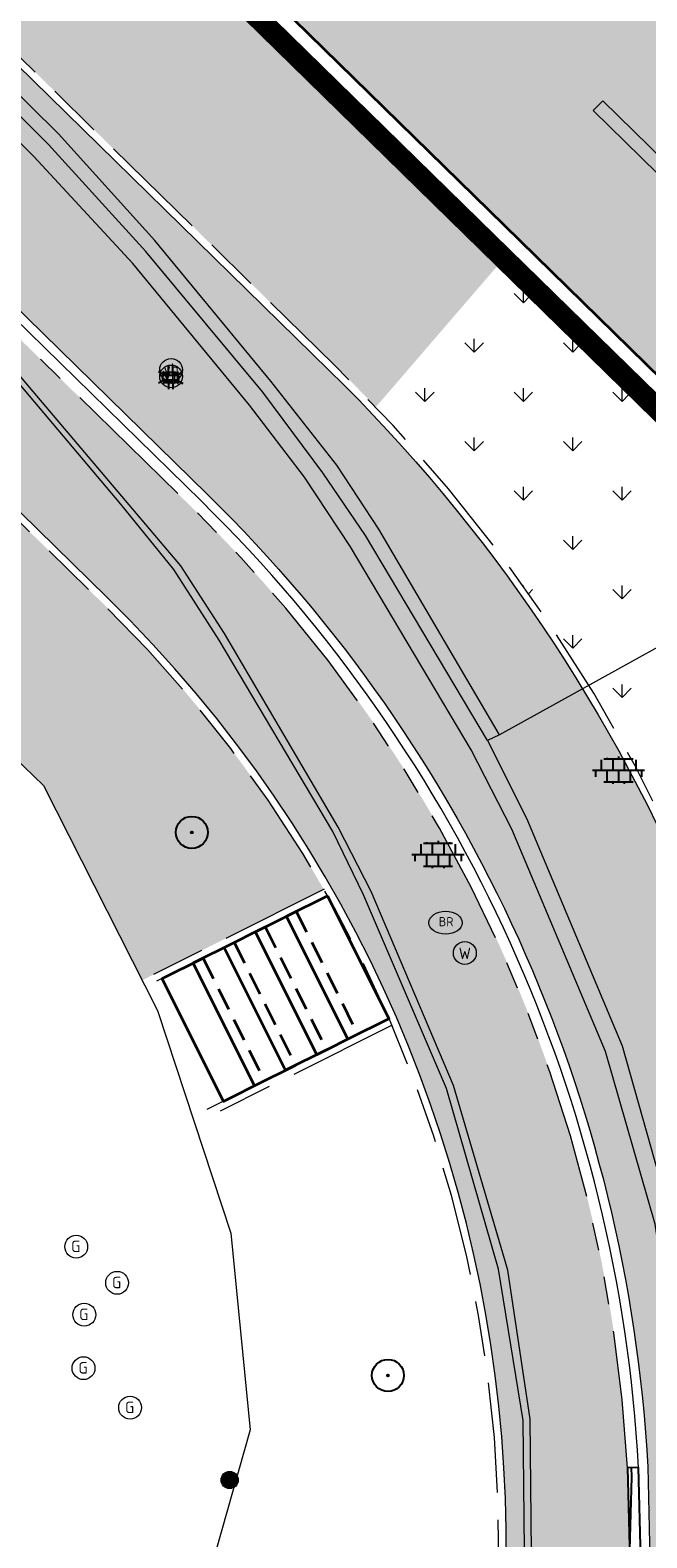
# Model space of a CAD drawing. Header units: metres. Extents: x 187916 to 189411, y 333285 to 334910.
# Tile 295 of 348: x 189000 to 189007, y 333973 to 333990. Entities that reach past the tile are written whole.
import ezdxf
from ezdxf.enums import TextEntityAlignment as Align

# ---------------------------------------------------------------- set-up
doc = ezdxf.new("R2010")
doc.units = ezdxf.units.M
for name, pattern in [('DASHED2', [0.375, 0.25, -0.125]), ('VH-OPSLUITBAND_100X200', [16, 8, -2, 4, -2]), ('VH-RWSBAND-SO', [24, 10, -2, 2, -2, 2, -2, 2, -2]), ('VH-TROTTOIRBAND_180-200', [20, 10, -2, 2, -2, 2, -2])]:
    doc.linetypes.add(name, pattern=pattern)
for name, color, linetype, lineweight in [('B-ME-GR-BOOM-S', 253, 'Continuous', 25), ('B-ME-IE-MEUBILAIR_WEGMEUBILAIR-S', 253, 'Continuous', 18), ('B-ME-IE-MEUBILAIR_WEGMEUBILAIR_LICHTMAST-S', 253, 'Continuous', 25), ('B-ME-IE-MEUBILAIR_WEGMEUBILAIR_PAAL-S', 253, 'Continuous', 18), ('B-ME-VH-KANTOPSLUITING_ACHTERKANTBAND-G', 253, 'Continuous', 18), ('B-ME-VH-VERHARDING_ASFALT-G', 253, 'Continuous', 18), ('B-ME-VH-VERHARDING_BETONSTRAATSTEEN-G', 253, 'Continuous', 18), ('B-ME-VH-VERHARDING_TEGEL-G', 253, 'Continuous', 18), ('B-ME-VH-VERHARDING_TEGEL-S', 253, 'Continuous', 25), ('N-WE-GR-HAAG-HG01-A', 96, 'Continuous', 35), ('N-WE-GR-VAKBEPLANTING-A', 94, 'Continuous', 5), ('N-WE-IE-MEUBILAIR_WEGMEUBILAIR_TRAP-G', 7, 'Continuous', 35), ('N-WE-VH-GOOT_TEGEL-G', 170, 'Continuous', 35), ('N-WE-VH-KANTOPSLUITING_OPSLUITBAND_80X200-G', 30, 'VH-OPSLUITBAND_100X200', 15), ('N-WE-VH-KANTOPSLUITING_RIJWIELPADBAND_4-12 200-G', 94, 'VH-TROTTOIRBAND_180-200', 15), ('N-WE-VH-KANTOPSLUITING_TROTTOIRBAND_RWS_110 220-G', 251, 'VH-RWSBAND-SO', 25), ('N-WE-VH-KANTOPSLUITING_TROTTOIRBAND_RWS_110 220_ACHTERKANT-G', 7, 'VH-RWSBAND-SO', 25), ('N-WE-VH-KANTOPSLUITING_VERLOOPBAND-S', 251, 'Continuous', 25), ('N-WE-VH-KANTOPSLUITING_VERLOOPBAND_TBV TEKENING-G', 10, 'Continuous', 25), ('N-WE-VH-KANTOPSLUITING_VOORKANTBAND-G', 7, 'Continuous', 15), ('N-WE-VH-KANTVERHARDING_STREKLAAG_BSS-G', 60, 'Continuous', 18), ('N-WE-VH-VERHARDING_ASFALT_RIJWEG-A', 251, 'Continuous', 18), ('N-WE-VH-VERHARDING_BETONSTRAATSTEEN-ROOD-A', 11, 'Continuous', 18), ('N-WE-VH-VERHARDING_TEGEL-A', 254, 'Continuous', 5), ('N-WE-VW-MARKERING_PIJL-S', 251, 'Continuous', 0)]:
    doc.layers.add(name, color=color, linetype=linetype, lineweight=lineweight)
doc.styles.add('NLCS-ISO', font='NLCS-ISO.ttf')

# ---------------------------------------------------------------- blocks, each defined once
blk = doc.blocks.new('SIE-WEG_PAAL_VERKEERSBORD-SO')
at = {"color": 0, "linetype": 'ByBlock', "lineweight": 18}
blk.add_circle((0, 0), 1.5, dxfattribs=at)
at = {"color": 0, "linetype": 'ByBlock', "lineweight": 18, "style": 'NLCS-ISO'}
blk.add_text('vb', height=1.5, dxfattribs=at).set_placement((0, 0.1317113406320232), align=Align.MIDDLE_CENTER)
blk = doc.blocks.new('B-SIE-WEG_LICHTMAST-SO')
at = {"ltscale": 0.1}
for p, q in [((-1.096064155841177, 0.6328125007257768), (-2.192125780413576, 1.265625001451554)), ((8.349587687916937e-10, 1.265625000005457), (1.669846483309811e-09, 2.53125000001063)), ((1.096064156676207, 0.6328124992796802), (2.192125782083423, 1.26562499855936)), ((-1.096064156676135, -0.6328124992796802), (-2.192125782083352, -1.26562499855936)), ((-8.349587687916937e-10, -1.265625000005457), (-1.669775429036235e-09, -2.53125000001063)), ((1.096064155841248, -0.6328125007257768), (2.192125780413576, -1.265625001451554))]:
    blk.add_line(p, q, dxfattribs=at)
at = {"flags": 128}
for points in [[(-1.162672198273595, 0.4999999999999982), (1.162672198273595, 0.4999999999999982)], [(-1.162672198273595, -0.4999999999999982), (1.162672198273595, -0.4999999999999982)]]:
    blk.add_lwpolyline(points, dxfattribs=at)
at = {"ltscale": 0.1}
blk.add_circle((0, 0), 1.265625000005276, dxfattribs=at)
at = {"style": 'NLCS-ISO'}
blk.add_attdef('TYPE', text='', height=1.8, dxfattribs=at).set_placement((1.669846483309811e-09, 2.53125000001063), align=Align.BOTTOM_CENTER)
blk = doc.blocks.new('SGR-BOOM_01')
at = {"ltscale": 0.1}
h = blk.add_hatch(color=256, dxfattribs=at)
edge = h.paths.add_edge_path()
edge.add_arc((7.366995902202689e-12, -5.115907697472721e-12), 0.15, 0, 360)
for centre, radius in [((0, 0), 2.5), ((7.366995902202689e-12, -5.115907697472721e-12), 0.04499999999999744)]:
    blk.add_circle(centre, radius)
blk.add_circle((7.366995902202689e-12, -5.115907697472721e-12), 0.15, dxfattribs=at)
blk = doc.blocks.new('SVH-TEGEL_300X300_DUN_LINT_KL-SO')
for p, q in [((-2.25, 1.355676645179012), (-2.25, -6.969183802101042e-16)), ((-1.900843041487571, 1.499999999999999), (1.90084304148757, 1.499999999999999)), ((-1.5, 1.624087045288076), (-1.5, 1.499999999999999)), ((-0.7499999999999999, 1.5), (-0.7500000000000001, 1.377682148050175e-16)), ((3.325515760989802e-16, 1.810386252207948), (2.755364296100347e-16, 1.499999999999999)), ((0, 0), (-2.755364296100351e-16, -1.500000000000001)), ((0.7500000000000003, 1.499999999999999), (0.7500000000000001, -1.247991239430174e-15)), ((1.5, 1.624087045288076), (1.5, 1.499999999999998)), ((2.25, 1.355676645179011), (2.25, -4.133046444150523e-16)), ((-3.39489953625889, -4.866106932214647e-16), (3.39489953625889, -1.733835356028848e-15)), ((-3, -3.055132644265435e-15), (-3.000000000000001, -0.8474312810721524)), ((-1.900843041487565, -1.500000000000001), (1.900843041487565, -1.500000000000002)), ((-1.5, -8.346865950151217e-16), (-1.5, -1.500000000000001)), ((-0.7500000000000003, -1.499999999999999), (-0.7500000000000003, -1.765655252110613)), ((0.7499999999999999, -1.500000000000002), (0.7499999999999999, -1.765655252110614)), ((1.5, -2.495982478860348e-15), (1.5, -1.500000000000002)), ((2.999999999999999, -2.495982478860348e-15), (2.999999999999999, -0.8474312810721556))]:
    blk.add_line(p, q)
blk = doc.blocks.new('SIE-WEG_STRAATPOT_BRANDKRAAN-SO')
blk.add_ellipse((-4.547473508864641e-16, 0), major_axis=(-0.7288689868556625, 1.338866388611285e-16), ratio=0.6859943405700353)
at = {"style": 'NLCS-ISO'}
blk.add_text('BR', height=0.4, dxfattribs=at).set_placement((-0.2979630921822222, -0.1529624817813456))
blk = doc.blocks.new('SIE-WEG_STRAATPOT_WATER-SO')
blk.add_circle((0, 2.91038304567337e-14), 0.4)
at = {"style": 'NLCS-ISO'}
blk.add_text('W', height=0.4, dxfattribs=at).set_placement((-0.2128690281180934, -0.2108641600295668))
blk = doc.blocks.new('SIE-WEG_STRAATPOT_GAS-SO')
blk.add_circle((0, 0), 0.4)
at = {"style": 'NLCS-ISO'}
blk.add_text('G', height=0.4, dxfattribs=at).set_placement((-0.1780800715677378, -0.1884877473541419))
blk = doc.blocks.new('SIE-WEG_PAAL_ALGEMEEN_TYPE_01-SO')
h = blk.add_hatch(color=256)
edge = h.paths.add_edge_path()
edge.add_arc((2.273736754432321e-16, 0), 0.1875, 0, 360)
at = {"ltscale": 0.5}
blk.add_circle((2.273736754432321e-16, 0), 0.1875, dxfattribs=at)
blk = doc.blocks.new('DTM')
at = {"layer": 'B-ME-VH-KANTOPSLUITING_ACHTERKANTBAND-G', "ltscale": 0.2, "flags": 128}
for points in [[(189004.2000000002, 333963.0499999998), (189005.5780000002, 333965.0019999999), (189006.301, 333966.5830000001), (189006.9929999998, 333968.9679999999), (189007.301, 333970.77), (189007.4100000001, 333972.2620000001), (189007.3909999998, 333974.827), (189007.094, 333976.7970000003), (189006.554, 333978.6839999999), (189005.5299999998, 333981.111), (189005.085, 333981.98), (189003.7650000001, 333984.1949999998), (189003.2609999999, 333984.9569999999), (189002.662, 333985.741), (189001.385, 333987.291), (189000.3059999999, 333988.4580000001), (188995.7850000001, 333992.9699999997), (188985.6710000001, 334003.0759999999), (188978.7859999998, 334009.923), (188973.3879999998, 334015.298), (188972.2889999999, 334016.3590000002), (188965.6940000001, 334022.9509999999), (188958.6000000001, 334030.0260000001), (188955.125, 334033.4610000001)], [(189001.835, 333983.946), (189001.256, 333984.662), (188999.884, 333986.283), (188999.031, 333987.2289999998), (188998.126, 333988.153), (188994.6310000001, 333991.585), (188994.0960000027, 333992.1200000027), (188984.486, 334001.6899999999), (188983.9640000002, 334002.2379999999), (188977.372, 334008.7910000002), (188971.1719999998, 334014.7579999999), (188964.1329999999, 334021.7889999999), (188957.2089999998, 334028.6740000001), (188953.8319999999, 334032.0329999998), (188949.27, 334036.1890000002), (188948.6779999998, 334036.6779999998), (188941.2080000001, 334042.426), (188935.0449999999, 334047.1359999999), (188934.96, 334047.2080000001), (188926.7990000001, 334053.3539999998), (188926.5660000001, 334053.5240000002), (188921.977, 334057.3900000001), (188918.1170000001, 334052.858)], [(189003.9479999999, 333965.7429999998), (189004.6329999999, 333967.1260000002), (189005.2379999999, 333969.074), (189005.5329999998, 333970.8879999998), (189005.6740000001, 333972.5279999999), (189005.6519999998, 333974.6529999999), (189005.3840000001, 333976.307), (189004.8130000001, 333978.2790000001), (189003.9079999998, 333980.3939999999), (189003.5729999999, 333981.088), (189002.3310000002, 333983.176), (189001.835, 333983.946)]]:
    blk.add_lwpolyline(points, dxfattribs=at)
at = {"layer": 'B-ME-VH-VERHARDING_ASFALT-G', "ltscale": 0.2, "flags": 128}
blk.add_lwpolyline([(189005.392, 333982.1430000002), (189004.0750000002, 333984.3879999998), (189003.6170000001, 333985.0860000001), (189002.895, 333986.006), (189001.628, 333987.54), (189000.5759999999, 333988.7060000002), (188999.661, 333989.605), (188996.0699999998, 333993.2000000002), (188985.9219999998, 334003.3020000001), (188979.0690000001, 334010.1329999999), (188973.6680000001, 334015.517), (188974.1719999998, 334016.023), (188973.108, 334017.1099999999), (188972.5640000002, 334016.594), (188965.96, 334023.156), (188958.8489999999, 334030.284), (188955.3930000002, 334033.6979999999), (188950.074, 334038.4909999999), (188942.6009999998, 334044.2970000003), (188936.5550000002, 334048.8480000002)], dxfattribs=at)
at = {"layer": 'B-ME-VH-VERHARDING_BETONSTRAATSTEEN-G', "ltscale": 0.2, "flags": 128}
for points in [[(189005.264, 333982.0810000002), (189003.929, 333984.3199999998), (189003.4619999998, 333985.0040000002), (189002.806, 333985.884), (189001.53, 333987.422), (189000.4649999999, 333988.588), (188999.551, 333989.498), (188995.946, 333993.1030000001), (188985.8169999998, 334003.2080000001), (188978.949, 334010.037), (188973.5490000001, 334015.4109999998), (188972.4399999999, 334016.4890000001), (188965.8509999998, 334023.0580000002), (188958.747, 334030.1529999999), (188955.2910000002, 334033.574), (188949.9870000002, 334038.3620000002), (188942.486, 334044.1740000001), (188936.4539999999, 334048.7259999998)], [(189000.0929999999, 333981.8960000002), (189000.4100000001, 333981.5890000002), (189001.656, 333979.1320000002), (189002.4560000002, 333976.702), (189002.6680000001, 333974.5520000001), (189002.0439999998, 333972.344), (189001.037, 333970.2519999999), (189000.2069999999, 333969.202), (188998.4029999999, 333967.1639999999), (188994.3289999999, 333962.6239999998), (188990.75, 333958.8310000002), (188990.6099999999, 333958.7000000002), (188992.358, 333957.0920000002), (188990.4010000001, 333955.1340000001), (188984.2609999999, 333960.2239999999), (188980.0389999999, 333955.0980000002)]]:
    blk.add_lwpolyline(points, dxfattribs=at)
at = {"layer": 'B-ME-VH-VERHARDING_TEGEL-G', "ltscale": 0.2, "flags": 128}
for points in [[(189001.9130000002, 333983.986), (188999.1260000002, 333987.2719999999), (188994.71, 333991.659), (188994.1839999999, 333992.2060000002), (188984.5660000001, 334001.7740000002), (188984.0219999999, 334002.3100000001), (188977.4339999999, 334008.8730000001), (188971.2489999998, 334014.827), (188964.1899999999, 334021.8730000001), (188957.2850000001, 334028.7310000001), (188953.898, 334032.085), (188949.3450000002, 334036.2489999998), (188948.733, 334036.7599999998), (188941.236, 334042.5380000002), (188935.2220000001, 334047.1209999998), (188936.318, 334048.577)], [(188978.6809999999, 333939.0049999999), (188988.1749999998, 333949.4369999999), (188994.352, 333955.3640000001), (188998.4709999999, 333959.4339999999), (189000.835, 333961.7740000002), (189002.9270000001, 333964.1009999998), (189004.0559999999, 333965.719), (189004.7050000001, 333967.1189999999), (189005.327, 333969.094), (189005.656, 333970.8939999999), (189005.75, 333972.483), (189005.73, 333974.6699999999), (189005.486, 333976.2949999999), (189004.8900000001, 333978.3130000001), (189003.9920000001, 333980.4309999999), (189003.6290000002, 333981.1349999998), (189002.3879999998, 333983.2480000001), (189001.9130000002, 333983.986)], [(189007.383244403, 333983.0452667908), (189007.327, 333983.2140000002), (189005.392, 333982.1430000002), (189005.264, 333982.0810000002), (189005.6880000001, 333981.2319999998), (189006.733, 333978.7459999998), (189007.267, 333976.8629999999), (189007.557, 333974.8220000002), (189007.6209999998, 333972.2220000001), (189007.483, 333970.7489999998), (189007.1919999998, 333968.912), (189006.4789999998, 333966.5070000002), (189005.7209999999, 333964.9040000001), (189004.375, 333962.892), (189002.125, 333960.3590000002), (188999.8939999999, 333958.105), (188995.6060000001, 333953.784), (188986.7590000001, 333944.7629999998), (188980.2620000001, 333937.909)]]:
    blk.add_lwpolyline(points, dxfattribs=at)
at = {"layer": 'B-ME-GR-BOOM-S', "xscale": 0.07, "yscale": 0.07, "zscale": 0.07}
for p in [(189002.032, 333981.077), (189004.175, 333975.147)]:
    blk.add_blockref('SGR-BOOM_01', p, dxfattribs=at)
at = {"layer": 'B-ME-IE-MEUBILAIR_WEGMEUBILAIR-S'}
for name, p, xscale, yscale, zscale in [('SIE-WEG_PAAL_VERKEERSBORD-SO', (189001.805, 333986.127), 0.083, 0.083, 0.083), ('SIE-WEG_PAAL_VERKEERSBORD-SO', (189001.805, 333986.056), 0.083, 0.083, 0.083), ('SIE-WEG_STRAATPOT_BRANDKRAAN-SO', (189004.805, 333980.09), 0.2500000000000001, 0.2500000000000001, 0.2500000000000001), ('SIE-WEG_STRAATPOT_WATER-SO', (189005.015, 333979.759), 0.3125, 0.3125, 0.3125), ('SIE-WEG_STRAATPOT_GAS-SO', (189000.768, 333976.553), 0.3125, 0.3125, 0.3125), ('SIE-WEG_STRAATPOT_GAS-SO', (189001.215, 333976.158), 0.3125, 0.3125, 0.3125), ('SIE-WEG_STRAATPOT_GAS-SO', (189000.856, 333975.81), 0.3125, 0.3125, 0.3125), ('SIE-WEG_STRAATPOT_GAS-SO', (189000.848, 333975.226), 0.3125, 0.3125, 0.3125), ('SIE-WEG_STRAATPOT_GAS-SO', (189001.357, 333974.795), 0.3125, 0.3125, 0.3125)]:
    blk.add_blockref(name, p, dxfattribs=dict(at, xscale=xscale, yscale=yscale, zscale=zscale))
at = {"layer": 'B-ME-IE-MEUBILAIR_WEGMEUBILAIR_LICHTMAST-S', "xscale": 0.05, "yscale": 0.05, "zscale": 0.05}
for p in [(189001.776, 333986.044), (189001.825, 333986.043)]:
    blk.add_blockref('B-SIE-WEG_LICHTMAST-SO', p, dxfattribs=at)
at = {"layer": 'B-ME-IE-MEUBILAIR_WEGMEUBILAIR_PAAL-S', "xscale": 0.5, "yscale": 0.5, "zscale": 0.5}
blk.add_blockref('SIE-WEG_PAAL_ALGEMEEN_TYPE_01-SO', (189002.445, 333974.004), dxfattribs=at)
at = {"layer": 'B-ME-VH-VERHARDING_TEGEL-S', "xscale": 0.084, "yscale": 0.084, "zscale": 0.084}
for p in [(189006.694, 333981.755), (189004.7216877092, 333980.8340626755)]:
    blk.add_blockref('SVH-TEGEL_300X300_DUN_LINT_KL-SO', p, dxfattribs=at)
blk = doc.blocks.new('SVH-RIJWIELPAD EINDVERLOOPBAND_40 120X250_MAAIVELD_LINKS_L1000_HD-MM')
blk.add_line((0, 40), (-100, 40))
blk.add_lwpolyline([(0, 0), (-1000, 0), (-1000, 120), (0, 120)], close=True)
at = {"flags": 128}
blk.add_lwpolyline([(-100, 40), (-900, 0)], dxfattribs=at)
blk = doc.blocks.new('ontwerp Wilhelmina- & Engelenkampstraat')
at = {"layer": 'N-WE-GR-HAAG-HG01-A', "transparency": 33554610}
h = blk.add_hatch(color=256, dxfattribs=at)
h.dxf.hatch_style = 1
edge = h.paths.add_edge_path()
edge.add_line((188990.1207807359, 334001.5074497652), (188981.5121148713, 334008.9299964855))
edge.add_line((188981.5121148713, 334008.9299964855), (188967.5251396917, 334020.9898526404))
edge.add_arc((188742.2273916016, 333761.2592352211), 343.8300000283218, 49.06069820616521, 50.02686678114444)
edge.add_arc((188972.891283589, 334036.4156842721), 15.22000000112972, 220.6515221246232, 230.0268667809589, ccw=False)
edge.add_line((188961.3440856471, 334026.5005130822), (188952.9590599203, 334036.2657052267))
edge.add_arc((188941.7456837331, 334026.6371749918), 14.77999999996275, 40.65152212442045, 52.54545484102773)
edge.add_line((188950.7338723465, 334038.3700717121), (188949.5076269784, 334039.309458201))
edge.add_line((188949.5076269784, 334039.309458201), (188949.428243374, 334039.3702713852))
edge.add_line((188949.428243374, 334039.3702713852), (188948.8053371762, 334039.872653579))
edge.add_line((188948.8053371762, 334039.872653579), (188948.7259535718, 334039.9334667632))
edge.add_arc((188948.5435140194, 334039.6953159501), 0.300000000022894, 52.54545484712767, 142.5454548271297)
edge.add_line((188948.3053632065, 334039.8777555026), (188948.2101823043, 334039.9508349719))
edge.add_line((188948.2101823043, 334039.9508349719), (188947.151953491, 334038.5694565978))
edge.add_line((188947.151953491, 334038.5694565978), (188947.1992228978, 334038.5332450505))
edge.add_line((188947.1992228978, 334038.5332450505), (188949.5054460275, 334036.7665229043))
edge.add_arc((188941.7456837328, 334026.6371749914), 12.7600000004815, 40.65152212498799, 52.54545483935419, ccw=False)
edge.add_line((188951.4265145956, 334034.9497626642), (188959.8115403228, 334025.1845705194))
edge.add_arc((188972.8912835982, 334036.4156842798), 17.2400000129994, 220.6515221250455, 230.0268667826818)
edge.add_arc((188742.2273916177, 333761.2592352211), 341.8100000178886, 49.06019450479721, 50.02686678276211, ccw=False)
edge.add_line((188966.2037861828, 334019.4619671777), (188980.1930460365, 334007.4001411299))
edge.add_line((188980.1930460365, 334007.4001411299), (188988.8016954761, 333999.9776085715))
edge.add_arc((188830.8329329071, 333816.7655190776), 241.9107266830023, 46.97233206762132, 49.231496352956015, ccw=False)
edge.add_arc((188830.833149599, 333816.7657459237), 241.9104129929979, 45.63147777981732, 46.972332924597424, ccw=False)
edge.add_line((188999.9940158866, 333989.6970884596), (189003.5862339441, 333986.1831926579))
edge.add_arc((188990.9574049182, 333973.2728759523), 18.06000000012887, 43.572958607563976, 45.63147777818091, ccw=False)
edge.add_line((189004.0418253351, 333985.7212309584), (189005.3709620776, 333987.2631149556))
edge.add_line((189005.3709620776, 333987.2631149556), (189005.1906121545, 333987.439535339))
edge.add_line((189005.1906121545, 333987.439535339), (189001.4065298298, 333991.14111213))
edge.add_arc((188830.8334003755, 333816.7660280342), 243.9300359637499, 45.63147778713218, 49.23149635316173)
h = blk.add_hatch(color=256, dxfattribs=at)
h.dxf.hatch_style = 1
edge = h.paths.add_edge_path()
edge.add_line((189001.0478812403, 333983.5882619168), (188997.4556760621, 333987.1021451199))
edge.add_arc((188830.8320524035, 333816.7645977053), 238.2820010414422, 45.63147792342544, 46.97232849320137)
edge.add_arc((188830.8329346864, 333816.7655210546), 238.2807240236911, 46.97233208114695, 47.20760788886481)
edge.add_line((188992.7074842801, 333991.6207000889), (188992.1015488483, 333990.9661750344))
edge.add_line((188992.1015488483, 333990.9661750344), (188992.5109999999, 333990.6490000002))
edge.add_line((188992.5109999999, 333990.6490000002), (188993.0520000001, 333990.0410000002))
edge.add_line((188993.0520000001, 333990.0410000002), (189000.0929999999, 333981.8960000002))
edge.add_line((189000.0929999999, 333981.8960000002), (189000.4100000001, 333981.5890000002))
edge.add_line((189000.4100000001, 333981.5890000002), (189001.4886362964, 333979.4620261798))
edge.add_line((189001.4886362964, 333979.4620261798), (189003.4737564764, 333980.4538120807))
edge.add_arc((188990.9574049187, 333973.272875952), 14.4299999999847, 29.84394457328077, 45.63147792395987)
at = {"layer": 'N-WE-GR-VAKBEPLANTING-A', "transparency": 33554610}
h = blk.add_hatch(dxfattribs=at)
h.set_pattern_fill('GRASS', color=256, scale=0.03)
h.set_pattern_definition([(90, (0, 0), (-0.5388153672, 0.5388153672), [0.142875, -0.9347557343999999]), (45, (0, 0), (-0.5388153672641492, 0.5388153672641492), [0.142875, -0.6191249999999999]), (135, (0, 0), (-0.5388153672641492, -0.5388153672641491), [0.142875, -0.6191249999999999])])
h.paths.add_polyline_path([(189007.9381540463, 333984.7518580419), (189005.3709620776, 333987.2631149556), (189004.0418253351, 333985.7212309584, -0.1570361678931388), (189008.847110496, 333975.7471504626), (189012.31861007, 333979.3219494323), (189011.8203731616, 333980.0897366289, 0.05106360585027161)])
at = {"layer": 'N-WE-VH-VERHARDING_ASFALT_RIJWEG-A', "transparency": 33554610}
h = blk.add_hatch(color=256, dxfattribs=at)
h.dxf.hatch_style = 1
edge = h.paths.add_edge_path(flags=16)
edge.add_arc((188843.2202829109, 334124.6265817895), 0.5000000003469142, 68.86366228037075, 236.5502401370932)
edge.add_line((188842.9446801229, 334124.2093970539), (188847.2596446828, 334121.3588223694))
edge.add_arc((188764.52368857, 333996.1199642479), 150.1000000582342, 53.138037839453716, 56.550240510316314, ccw=False)
edge.add_arc((188854.8670012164, 334116.6124780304), 0.5000000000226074, 233.1380378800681, 405.2541734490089)
edge.add_line((188855.2189827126, 334116.9675963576), (188849.6333451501, 334122.5038948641))
edge.add_arc((188848.2254191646, 334121.0834215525), 2.000000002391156, 45.25417348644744, 68.86366190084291)
edge.add_line((188848.9465960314, 334122.9488716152), (188843.4005771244, 334125.0929443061))
edge = h.paths.add_edge_path()
edge.add_line((188813.0185392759, 334140.2053137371), (188813.0105729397, 334140.209319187))
edge.add_line((188813.0105729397, 334140.209319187), (188850.7365500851, 334115.2865848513))
edge.add_arc((188823.0935907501, 334073.442955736), 50.14999998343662, 53.70449889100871, 56.55024050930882, ccw=False)
edge.add_arc((188844.432152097, 334101.8879698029), 14.59712508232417, 51.12888847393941, 55.118945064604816, ccw=False)
edge.add_line((188853.5928784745, 334113.2527026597), (188950.9588811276, 334038.6637910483))
edge.add_arc((188941.7456837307, 334026.6371749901), 15.15000000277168, 40.65152212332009, 52.54545483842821, ccw=False)
edge.add_line((188953.2397736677, 334036.5067442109), (188961.6247993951, 334026.741552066))
edge.add_arc((188972.8912835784, 334036.415684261), 14.84999998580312, 220.6515221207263, 230.026866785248)
edge.add_arc((188742.2273900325, 333761.2592333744), 344.2000024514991, 49.060789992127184, 50.026866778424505, ccw=False)
edge.add_line((188967.767169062, 334021.2697134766), (188981.7537264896, 334009.2102175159))
edge.add_line((188981.7537264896, 334009.2102175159), (188990.3623937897, 334001.7876695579))
edge.add_arc((188830.8334411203, 333816.7660723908), 244.2999757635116, 45.63147792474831, 49.231496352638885, ccw=False)
edge.add_line((189001.6652582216, 333991.4056109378), (189005.3166251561, 333987.8338559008))
edge.add_line((189005.3166251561, 333987.8338559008), (189009.3616308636, 333991.9690219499))
edge.add_arc((189010.0094888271, 333991.9162956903), 0.6499999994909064, 135.63089128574, 175.3472076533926, ccw=False)
edge.add_line((189009.5448364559, 333992.3708264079), (189010.1315084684, 333992.9705626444))
edge.add_arc((189010.5961608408, 333992.5160319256), 0.6500000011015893, 110.0016349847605, 135.6308912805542, ccw=False)
edge.add_line((189010.3738303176, 333993.126825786), (189012.7423269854, 333996.2283355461))
edge.add_line((189012.7423269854, 333996.2283355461), (189006.7711925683, 334000.7882476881))
edge.add_line((189006.7711925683, 334000.7882476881), (189004.0161101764, 334002.9017076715))
edge.add_line((189004.0161101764, 334002.9017076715), (188999.2558699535, 334006.5545254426))
edge.add_line((188999.2558699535, 334006.5545254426), (188998.8588697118, 334006.8610537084))
edge.add_line((188998.8588697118, 334006.8610537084), (188991.767266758, 334012.3365586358))
edge.add_arc((189144.6444510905, 334210.3355206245), 250.1499998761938, 228.1364962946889, 232.3278733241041, ccw=False)
edge.add_arc((188742.2273912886, 333761.2592353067), 352.8500001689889, 48.13649629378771, 52.54545484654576)
edge.add_line((188956.8067115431, 334041.3642833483), (188954.6511510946, 334043.0155877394))
edge.add_line((188954.6511510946, 334043.0155877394), (188891.8217000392, 334091.1471762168))
edge.add_line((188891.8217000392, 334091.1471762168), (188891.5662846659, 334090.8137650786))
edge.add_line((188891.5662846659, 334090.8137650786), (188875.9674064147, 334102.7635557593))
edge.add_line((188875.9674064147, 334102.7635557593), (188876.222821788, 334103.0969668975))
edge.add_line((188876.222821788, 334103.0969668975), (188867.5141152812, 334109.7684222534))
edge.add_arc((188884.8033035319, 334132.3371809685), 28.4300000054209, 226.5407898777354, 232.5454548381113, ccw=False)
edge.add_line((188865.2480693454, 334111.7008606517), (188851.7136843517, 334124.5262124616))
edge.add_arc((188838.0601001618, 334110.1178073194), 19.84999999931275, 46.54078987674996, 56.5502405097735)
edge.add_line((188849.0015307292, 334126.680041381), (188818.5871468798, 334146.772552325))
edge.add_arc((188824.1818834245, 334155.2414024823), 10.14999999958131, 230.746516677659, 236.55024045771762, ccw=False)
edge.add_line((188817.7594464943, 334147.3817075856), (188813.0185392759, 334140.2053137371))
edge = h.paths.add_edge_path()
edge.add_arc((188804.4060072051, 334144.8922067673), 15.00000001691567, 49.44930201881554, 57.10513435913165)
edge.add_line((188812.5524953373, 334157.4872348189), (188809.1197533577, 334159.7075388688))
edge.add_line((188809.1197533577, 334159.7075388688), (188808.8358097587, 334159.2796429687))
edge.add_arc((188807.8775894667, 334159.9154997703), 1.150000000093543, 146.4325029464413, 326.4325029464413, ccw=False)
edge.add_line((188806.9193691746, 334160.5513565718), (188807.1883826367, 334160.9567531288))
edge.add_line((188807.1883826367, 334160.9567531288), (188802.8966842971, 334163.732631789))
edge.add_arc((188799.7691371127, 334173.3887670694), 10.14999999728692, 238.0087583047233, 287.9467359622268, ccw=False)
edge.add_line((188794.391772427, 334164.7802568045), (188787.6683002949, 334154.8824230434))
edge.add_arc((188776.9360168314, 334149.1867587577), 12.14999999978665, 6.552444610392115, 27.95506492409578, ccw=False)
edge.add_arc((188778.9149951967, 334149.4490587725), 10.1540764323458, -2.101472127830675, 6.356304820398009, ccw=False)
edge.add_line((188789.0622425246, 334149.0767150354), (188793.7916961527, 334146.0152720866))
edge.add_line((188793.7916961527, 334146.0152720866), (188794.0757942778, 334146.443065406))
edge.add_arc((188795.0337848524, 334145.8068625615), 1.15000000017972, -33.58819080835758, 146.4118091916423, ccw=False)
edge.add_line((188795.991775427, 334145.170659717), (188795.7226155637, 334144.7653603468))
edge.add_line((188795.7226155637, 334144.7653603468), (188801.9201273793, 334140.7536223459))
edge.add_arc((188806.91186024, 334129.6763888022), 12.14999999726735, 71.61773031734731, 114.25775215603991, ccw=False)
edge.add_line((188810.743428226, 334141.2064185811), (188816.0248838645, 334149.2010499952))
edge.add_arc((188824.1818834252, 334155.2414024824), 10.15000000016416, 183.1724790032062, 216.5203757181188, ccw=False)
edge.add_arc((188822.7365122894, 334155.1739654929), 8.703121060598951, 180.8378362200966, 183.2557978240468, ccw=False)
edge.add_arc((188833.7517650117, 334153.715293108), 19.7623436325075, 172.5149848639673, 176.1369932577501, ccw=False)
edge = h.paths.add_edge_path()
edge.add_line((188786.2209732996, 334157.0233449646), (188792.4021116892, 334166.1227922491))
edge.add_line((188792.4021116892, 334166.1227922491), (188791.5485077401, 334166.7026345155))
edge.add_line((188791.5485077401, 334166.7026345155), (188788.5394280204, 334169.4236699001))
edge.add_line((188788.5394280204, 334169.4236699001), (188787.1852216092, 334167.4301002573))
edge.add_line((188787.1852216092, 334167.4301002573), (188780.1013007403, 334172.2421172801))
edge.add_arc((188618.4537611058, 333934.267257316), 287.6837865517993, 55.81317921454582, 60.58230996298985)
edge.add_arc((188735.7243300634, 334140.9898543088), 50.01920379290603, 61.28503171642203, 77.31862338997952)
edge.add_arc((188760.1973562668, 334256.6585423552), 68.2172590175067, 252.5019390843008, 258.5925344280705, ccw=False)
edge.add_arc((188746.5917393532, 334218.9896416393), 28.24878716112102, 246.6552150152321, 255.85047768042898, ccw=False)
edge.add_arc((188739.6991429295, 334207.5799419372), 15.14999999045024, 247.5582666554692, 253.5058051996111, ccw=False)
edge.add_line((188733.9157258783, 334193.5772783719), (188632.7612944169, 334235.3563367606))
edge.add_arc((188642.362146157, 334258.6016835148), 25.14999999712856, 236.2483398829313, 247.5582723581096, ccw=False)
edge.add_line((188628.3889489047, 334237.6906276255), (188623.9088227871, 334240.6843399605))
edge.add_arc((188610.1023038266, 334220.0227201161), 24.85000000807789, 56.24833988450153, 66.54108532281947)
edge.add_line((188619.9948742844, 334242.8187625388), (188616.8650908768, 334235.2408720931))
edge.add_arc((188612.7752758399, 334225.9513130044), 10.14999975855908, 36.3971108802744, 66.23805833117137, ccw=False)
edge.add_line((188620.9452513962, 334231.9741025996), (188631.6761182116, 334226.2780943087))
edge.add_arc((188635.7212357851, 334214.8212394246), 12.15000000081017, 67.55827235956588, 109.4468017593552, ccw=False)
edge.add_line((188640.3594206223, 334226.051098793), (188725.7324548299, 334190.7901128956))
edge.add_line((188725.7324548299, 334190.7901128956), (188736.3228047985, 334186.3562589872))
edge.add_arc((188702.9288175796, 334091.9793464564), 100.1107386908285, 61.585566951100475, 70.51436696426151, ccw=False)
edge.add_line((188750.5660902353, 334180.0296176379), (188754.2367218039, 334177.9780331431))
edge.add_arc((188618.5090913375, 333934.3570586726), 278.8784123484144, 55.81223272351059, 60.876674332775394, ccw=False)
edge.add_line((188775.2127626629, 334165.0454378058), (188783.7631842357, 334159.2372455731))
edge.add_arc((188776.9360168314, 334149.1867587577), 12.14999999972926, 40.16466472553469, 55.81223272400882, ccw=False)
h = blk.add_hatch(color=256, dxfattribs=at)
h.dxf.hatch_style = 1
edge = h.paths.add_edge_path()
edge.add_arc((188987.1137102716, 333963.4635762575), 30.14999999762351, 27.30602299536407, 45.63104169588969)
edge.add_line((189008.1968862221, 333985.0163531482), (189005.4493443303, 333987.7040304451))
edge.add_line((189005.4493443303, 333987.7040304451), (189005.3166251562, 333987.8338559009))
edge.add_line((189005.3166251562, 333987.8338559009), (189009.3616308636, 333991.9690219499))
edge.add_arc((189010.0094888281, 333991.9162956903), 0.6500000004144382, 175.3472076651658, 225.6308912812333)
edge.add_line((189009.5549581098, 333991.4516433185), (189019.5554000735, 333981.6690438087))
edge.add_line((189019.5554000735, 333981.6690438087), (189014.3562244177, 333976.3137845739))
edge.add_arc((189003.1069453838, 333971.7229006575), 12.14999974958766, 22.20060330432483, 27.29566895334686)
at = {"layer": 'N-WE-VH-VERHARDING_BETONSTRAATSTEEN-ROOD-A', "transparency": 33554610}
h = blk.add_hatch(color=11, dxfattribs=at)
h.dxf.hatch_style = 1
h.paths.add_polyline_path([(189012.5949575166, 333970.9112229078), (189014.1874316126, 333972.5517703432, -0.6590960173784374), (189015.0973028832, 333972.2038594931, 0.09320774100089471), (189014.1035389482, 333976.5265371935, -0.3045375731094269), (189013.9981234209, 333975.9451927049), (189009.8034222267, 333971.6245598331, -0.6784699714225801), (189008.8932034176, 333972.0009178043), (189008.9357583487, 333973.0295145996, 0.2053023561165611), (189003.5302918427, 333986.1260045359), (188999.9380690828, 333989.6399049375, 0.0157093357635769), (188988.7494629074, 333999.9170135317), (188980.1408056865, 334007.339552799), (188966.145066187, 334019.4069657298), (188961.7707177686, 334023.1373027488, -0.04104919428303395), (188959.7508454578, 334025.132453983), (188951.3658197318, 334034.8976461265, 0.05194371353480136), (188949.4567954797, 334036.7030160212), (188946.5688155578, 334038.9154030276), (188945.4133650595, 334037.4071145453), (188945.8832322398, 334037.0471646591), (188948.3013449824, 334035.194727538, -0.05194371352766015), (188949.9243167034, 334033.6598783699), (188958.3093424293, 334023.8946862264, 0.04093049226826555), (188960.5438110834, 334021.6865185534, -0.004220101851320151), (188964.9085915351, 334017.9643425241), (188978.9000973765, 334005.9005799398), (188987.5087468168, 333998.478047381, -0.00985778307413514), (188994.5500118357, 333992.1607062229, -0.005850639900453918), (188998.6094666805, 333988.2816650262), (189002.201677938, 333984.7677758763, -0.1876620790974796), (189007.0136162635, 333974.1472198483), (189007.0368801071, 333973.142961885, -0.03134809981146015), (189006.8944750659, 333971.1336716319), (189006.7298050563, 333970.1427331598, -0.02441795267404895), (189006.3494816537, 333968.6198797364), (189006.0289135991, 333967.6678758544, -0.03134809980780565), (189005.2099037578, 333965.827563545), (189004.7172067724, 333964.9521636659, -0.04493827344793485), (189003.0091613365, 333962.6276156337, 0.01021608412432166), (189002.5600411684, 333962.0977196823), (188996.1640974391, 333954.2310867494, -0.02655848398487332), (188995.08825284, 333953.0427378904), (188989.5730525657, 333947.4895765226), (188990.9019999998, 333946.1869999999), (188997.5847992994, 333953.0784960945, 0.02425854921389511), (188998.5561339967, 333954.1613329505), (189004.2602311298, 333961.1767933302, 0.0881875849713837), (189007.6139240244, 333966.5022946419), (189011.1132124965, 333962.5967501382, 0.04416416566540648), (189012.8605113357, 333964.7059020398, -0.534402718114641), (189011.9793789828, 333964.7208096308, -0.3489145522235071)])
at = {"layer": 'N-WE-VH-VERHARDING_TEGEL-A', "transparency": 33554610}
h = blk.add_hatch(color=256, dxfattribs=at)
h.dxf.hatch_style = 1
edge = h.paths.add_edge_path()
edge.add_line((189005.0774398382, 333966.0503961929), (189004.7963999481, 333966.1754697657))
edge.add_line((189004.7963999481, 333966.1754697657), (189005.3514913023, 333967.4227581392))
edge.add_line((189005.3514913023, 333967.4227581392), (189004.9021726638, 333967.0251241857))
edge.add_line((189004.9021726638, 333967.0251241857), (189004.3386312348, 333967.6619150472))
edge.add_arc((188990.9873448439, 333973.2540935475), 14.47512724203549, 318.5232546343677, 337.2736557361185, ccw=False)
edge.add_arc((189015.7504460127, 333951.3732982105), 18.56999987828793, 138.5459891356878, 140.8872617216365)
edge.add_line((189001.3418684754, 333963.0881515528), (188998.2299600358, 333959.2606880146))
edge.add_arc((188986.5913674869, 333968.7234128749), 14.99999994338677, 318.968795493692, 320.88726171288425, ccw=False)
edge.add_line((188997.9066499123, 333958.8763634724), (188994.352, 333955.3640000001))
edge.add_line((188994.352, 333955.3640000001), (188988.1749999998, 333949.4369999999))
edge.add_line((188988.1749999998, 333949.4369999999), (188987.8974024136, 333949.1319759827))
edge.add_line((188987.8974024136, 333949.1319759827), (188989.4159442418, 333947.6435672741))
edge.add_line((188989.4159442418, 333947.6435672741), (188990.121169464, 333948.3536656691))
edge.add_line((188990.121169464, 333948.3536656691), (188994.9284591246, 333953.194102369))
edge.add_arc((188984.3588302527, 333963.8375484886), 14.99999999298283, 314.8006229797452, 320.8872617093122)
edge.add_line((188995.9974228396, 333954.3748235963), (189002.6917110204, 333962.603027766))
edge.add_arc((188990.957404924, 333973.2728759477), 15.85999999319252, 317.7201703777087, 325.2859657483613)
edge.add_arc((188990.9011020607, 333973.3106094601), 15.92776975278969, 325.2897294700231, 328.8127196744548)
edge.add_line((189004.5269784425, 333965.0626192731), (189005.0174123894, 333965.9340976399))
edge.add_arc((188986.9977766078, 333975.3085658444), 20.31226052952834, 332.5149132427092, 332.8840834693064)
edge = h.paths.add_edge_path()
edge.add_line((189004.3820783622, 333967.7666755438), (189004.7550403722, 333968.0967360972))
edge.add_line((189004.7550403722, 333968.0967360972), (189005.3514913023, 333967.4227581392))
edge.add_line((189005.3514913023, 333967.4227581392), (189005.5277841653, 333967.8188875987))
edge.add_line((189005.5277841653, 333967.8188875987), (189005.8044683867, 333967.6957524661))
edge.add_arc((189002.2938914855, 333969.0386109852), 3.758645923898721, 339.0672525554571, 339.780771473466)
edge.add_line((189005.8209187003, 333967.7395735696), (189006.1400881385, 333968.6872712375))
edge.add_arc((188990.904323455, 333973.2861327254), 15.91471182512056, 343.2037466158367, 348.7513852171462)
edge.add_line((189006.5133136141, 333970.1817038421), (189006.6771933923, 333971.1681841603))
edge.add_line((189006.6771933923, 333971.1681841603), (189006.6887533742, 333971.2568710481))
edge.add_line((189006.6887533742, 333971.2568710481), (189006.4099758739, 333971.2766289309))
edge.add_line((189006.4099758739, 333971.2766289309), (189005.7829767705, 333970.6309725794))
edge.add_line((189005.7829767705, 333970.6309725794), (189005.3525392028, 333971.0489719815))
edge.add_line((189005.3525392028, 333971.0489719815), (189005.9795383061, 333971.6946283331))
edge.add_line((189005.9795383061, 333971.6946283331), (189006.3857358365, 333971.3001685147))
edge.add_line((189006.3857358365, 333971.3001685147), (189006.511366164, 333973.0727728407))
edge.add_line((189006.511366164, 333973.0727728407), (189006.815855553, 333973.0511926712))
edge.add_line((189006.815855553, 333973.0511926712), (189006.8169027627, 333973.1394393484))
edge.add_line((189006.8169027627, 333973.1394393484), (189006.7937924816, 333974.1391722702))
edge.add_arc((188990.9570107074, 333973.2725998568), 15.86047302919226, 3.132042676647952, 45.63115735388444)
edge.add_line((189002.0478383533, 333984.6105073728), (188998.4556279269, 333988.1243957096))
edge.add_arc((188830.8324860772, 333816.7650515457), 239.7113733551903, 45.63147792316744, 46.97233024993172)
edge.add_arc((188830.8329331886, 333816.7655193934), 239.710726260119, 46.97233206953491, 49.23149635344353)
edge.add_line((188987.3650858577, 333998.3114294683), (188978.7564364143, 334005.7339620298))
edge.add_line((188978.7564364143, 334005.7339620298), (188964.7646806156, 334017.7979401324))
edge.add_arc((188742.2273911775, 333761.2592347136), 339.6100006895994, 49.05964081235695, 50.02686678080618)
edge.add_arc((188972.891283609, 334036.4156842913), 19.44000002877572, 220.6515221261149, 230.0268667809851, ccw=False)
edge.add_line((188958.1424315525, 334023.7513657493), (188949.7574058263, 334033.516557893))
edge.add_arc((188941.7456837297, 334026.6371749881), 10.56000000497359, 40.65152212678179, 52.5454548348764)
edge.add_line((188948.167555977, 334035.0200836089), (188945.7505565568, 334036.8716678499))
edge.add_line((188945.7505565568, 334036.8716678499), (188944.9295785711, 334035.7999891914))
edge.add_line((188944.9295785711, 334035.7999891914), (188947.3465779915, 334033.9484049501))
edge.add_arc((188941.7456837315, 334026.6371749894), 9.21000000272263, 40.65152212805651, 52.54545483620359, ccw=False)
edge.add_line((188948.7331799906, 334032.6370913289), (188957.1182057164, 334022.8718991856))
edge.add_arc((188972.8912836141, 334036.4156842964), 20.79000003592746, 220.6515221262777, 230.0268667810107)
edge.add_arc((188742.227391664, 333761.2592352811), 338.259999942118, 49.05929837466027, 50.02686678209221, ccw=False)
edge.add_line((188963.8815891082, 334016.7768360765), (188977.8748805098, 334004.7115339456))
edge.add_line((188977.8748805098, 334004.7115339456), (188986.483529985, 333997.2890013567))
edge.add_arc((188830.8329345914, 333816.7655209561), 238.3607241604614, 46.9723320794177, 49.23149635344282, ccw=False)
edge.add_arc((188830.8320758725, 333816.7646222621), 238.3619670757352, 45.63147792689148, 46.97232858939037, ccw=False)
edge.add_line((188997.5116174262, 333987.1593339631), (189001.1038229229, 333983.6454504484))
edge.add_arc((188990.9574049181, 333973.2728759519), 14.51000000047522, -22.30124424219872, 45.631477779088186, ccw=False)
at = {"layer": 'N-WE-IE-MEUBILAIR_WEGMEUBILAIR_TRAP-G', "flags": 128}
blk.add_lwpolyline([(189003.5134191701, 333980.3841991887), (189004.1838208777, 333979.042349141), (189003.7365375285, 333978.8188819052), (189003.0661358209, 333980.1607319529)], close=True, dxfattribs=at)
for points in [[(189003.8438855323, 333978.8725140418), (189003.3966021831, 333978.6490468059), (189002.7262004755, 333979.9908968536), (189003.1734838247, 333980.2143640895)], [(189003.5039501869, 333978.7026789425), (189003.0566668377, 333978.4792117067), (189002.3862651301, 333979.8210617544), (189002.8335484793, 333980.0445289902)], [(189003.1640148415, 333978.5328438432), (189002.7167314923, 333978.3093766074), (189002.0463297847, 333979.6512266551), (189002.4936131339, 333979.8746938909)], [(189002.8240794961, 333978.363008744), (189002.3767961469, 333978.1395415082), (189001.7063944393, 333979.4813915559), (189002.1536777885, 333979.7048587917)]]:
    blk.add_lwpolyline(points, dxfattribs=at)
at = {"layer": 'N-WE-IE-MEUBILAIR_WEGMEUBILAIR_TRAP-G', "linetype": 'DASHED2', "flags": 128}
for points in [[(189003.1734838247, 333980.2143640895), (189003.8438855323, 333978.8725140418)], [(189002.8335484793, 333980.0445289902), (189003.5039501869, 333978.7026789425)], [(189002.4936131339, 333979.8746938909), (189003.1640148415, 333978.5328438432)], [(189002.1536777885, 333979.7048587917), (189002.8240794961, 333978.363008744)]]:
    blk.add_lwpolyline(points, dxfattribs=at)
at = {"layer": 'N-WE-VH-GOOT_TEGEL-G'}
blk.add_lwpolyline([(189011.2182969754, 333962.4919902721, 0.04578837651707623), (189012.9858384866, 333964.6234201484, 0.02264903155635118), (189013.709337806, 333965.7889499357, 0.1384586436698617), (189015.2471823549, 333972.2098714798), (189015.2440070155, 333972.28346219, 0.09123751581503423), (189014.249500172, 333976.5670689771, 0.01665314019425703), (189013.9023786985, 333977.2979444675, 0.001732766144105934), (189013.8058492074, 333977.4832844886, 0.0190415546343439), (189012.6618135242, 333979.4734769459, 0.05922456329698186), (189008.1968862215, 333985.0163531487), (189005.4493443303, 333987.7040304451), (189001.6670457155, 333991.4038623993, 0.01571189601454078), (188990.3623932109, 334001.787670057), (188981.7537264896, 334009.2102175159), (188967.7671690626, 334021.2697134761, 0.004215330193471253), (188963.351222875, 334025.0354495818, -0.0409304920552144), (188961.6247993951, 334026.741552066), (188953.2397736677, 334036.5067442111, 0.05194371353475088)], format="xyb", dxfattribs=at)
at = {"layer": 'N-WE-VH-KANTOPSLUITING_OPSLUITBAND_80X200-G', "ltscale": 0.15, "flags": 128}
for points in [[(189009.0157202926, 333973.0262064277, 0.2053344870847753), (189003.5862339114, 333986.1831926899), (188999.9957792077, 333989.6953635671, 0.005853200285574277), (188995.9010677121, 333993.6081342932, 0.009857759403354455), (188988.8017128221, 333999.9775936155), (188980.1930460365, 334007.4001411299), (188966.2037861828, 334019.4619671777, 0.004217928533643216), (188961.8158191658, 334023.2038831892, -0.04093049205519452), (188959.8115403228, 334025.1845705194), (188951.3803689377, 334035.0035038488, 0.05194371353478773), (188949.5616770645, 334036.7234461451), (188947.1992228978, 334038.5332450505), (188939.9109150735, 334044.1165794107), (188899.7131124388, 334074.9108018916), (188887.1784972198, 334081.4969522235)], [(188987.8382364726, 333949.18582198), (188988.1176571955, 333949.4928492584), (188994.2961883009, 333955.4213183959), (188997.8482758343, 333958.9311499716, 0.008320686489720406), (188998.167887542, 333959.3111558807), (189001.2797959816, 333963.1386194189, -0.01021608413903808), (189001.7725072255, 333963.7199464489, 0.3993919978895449), (189001.0478812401, 333983.588261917), (188997.4574265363, 333987.1004327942, 0.005853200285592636), (188993.4241318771, 333990.9545162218, 0.009857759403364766), (188986.4313066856, 333997.2283983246), (188977.8226401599, 334004.6509456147), (188963.8292576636, 334016.7163262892, 0.004221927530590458), (188959.4838043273, 334020.4220480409, -0.04093049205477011), (188957.0575108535, 334022.8197826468), (188948.7369533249, 334032.5098951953, 0.05194371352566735), (188947.219369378, 334033.9450788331), (188944.8798147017, 334035.7373351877), (188919.843012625, 334054.9172107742), (188917.3525689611, 334051.9706702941), (188900.6021005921, 334066.5395712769)]]:
    blk.add_lwpolyline(points, format="xyb", dxfattribs=at)
for points in [[(189003.4776644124, 333980.4557645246), (189001.6108655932, 333979.5230931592)], [(189004.2195756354, 333978.9707838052), (189002.2326493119, 333977.9780955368)]]:
    blk.add_lwpolyline(points, dxfattribs=at)
at = {"layer": 'N-WE-VH-KANTOPSLUITING_RIJWIELPADBAND_4-12 200-G', "ltscale": 0.15, "flags": 128}
blk.add_lwpolyline([(189006.7937282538, 333974.1391687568, 0.1875981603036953), (189002.0478383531, 333984.610507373), (188998.4573836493, 333988.1226782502, 0.0058532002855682), (188994.3998945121, 333991.9998808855, 0.009857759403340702), (188987.3651030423, 333998.3114146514), (188978.7564364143, 334005.7339620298), (188964.7646806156, 334017.7979401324, 0.004220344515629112), (188960.4024768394, 334021.5179224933, -0.04093049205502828), (188958.1424315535, 334023.7513657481), (188949.7275468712, 334033.5513316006, 0.05194371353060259), (188948.2039407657, 334034.9922104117), (188945.7494432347, 334036.8725207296), (188898.4615291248, 334073.098245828), (188884.081539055, 334080.6734296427)], format="xyb", dxfattribs=at)
at = {"layer": 'N-WE-VH-KANTOPSLUITING_TROTTOIRBAND_RWS_110 220-G', "ltscale": 0.15, "const_width": 0.22, "flags": 128}
blk.add_lwpolyline([(189011.9121981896, 333980.1503104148, 0.05107208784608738), (189008.0150744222, 333984.8304917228), (189005.2675325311, 333987.5181690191), (189001.4852353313, 333991.2179995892, 0.01571189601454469), (188990.1926120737, 334001.5907579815), (188981.5839453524, 334009.0133054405), (188967.597094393, 334021.0730544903, 0.004215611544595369), (188963.1841915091, 334024.8361996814, -0.04093049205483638), (188961.427541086, 334026.5721733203), (188953.0425153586, 334036.3373654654, 0.05194371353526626), (188950.8007668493, 334038.4573936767), (188949.5745214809, 334039.3967801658)], format="xyb", dxfattribs=at)
at = {"layer": 'N-WE-VH-KANTOPSLUITING_TROTTOIRBAND_RWS_110 220_ACHTERKANT-G', "linetype": 'Continuous', "ltscale": 0.2, "flags": 128}
blk.add_lwpolyline([(189011.8209357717, 333980.0889005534, 0.05107208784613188), (189007.9381540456, 333984.7518580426), (189005.1906121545, 333987.439535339), (189001.4083155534, 333991.1393653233, 0.01571189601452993), (188990.1207815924, 334001.5074490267), (188981.5121148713, 334008.9299964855), (188967.5251396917, 334020.9898526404, 0.004215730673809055), (188963.1135243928, 334024.7519016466, -0.04093049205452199), (188961.3440856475, 334026.5005130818), (188952.9590599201, 334036.2657052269, 0.05194371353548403), (188950.7338723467, 334038.3700717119), (188949.5076269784, 334039.309458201)], format="xyb", dxfattribs=at)
at = {"layer": 'N-WE-VH-KANTOPSLUITING_VERLOOPBAND_TBV TEKENING-G', "flags": 128}
blk.add_lwpolyline([(189006.7937924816, 333974.1391722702), (189006.8169027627, 333973.1394393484), (189006.9368707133, 333973.1422125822), (189006.9137604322, 333974.1419455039)], close=True, dxfattribs=at)
at = {"layer": 'N-WE-VH-KANTOPSLUITING_VOORKANTBAND-G', "ltscale": 0.2, "flags": 128}
for points in [[(189006.9137642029, 333974.1417823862, 0.1876620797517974), (189002.1317508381, 333984.6962902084), (188998.5412961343, 333988.2084610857, 0.005853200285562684), (188994.4817766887, 333992.0876037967, 0.009857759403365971), (188987.4434635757, 333998.4022971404), (188978.8347969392, 334005.8248445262), (188964.8431774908, 334017.8887050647, 0.004220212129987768), (188960.479568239, 334021.6098839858, -0.04093049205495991), (188958.23347385, 334023.8295405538), (188949.8023024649, 334033.6484738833, 0.05194371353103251), (188948.2967628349, 334035.0722671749), (188945.8224190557, 334036.9677810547), (188898.5285519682, 334073.1980665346), (188884.154517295, 334080.768693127)], [(189012.0034606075, 333980.2117202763, 0.05107208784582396), (189008.0919947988, 333984.909125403), (189005.3444529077, 333987.5968026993), (189001.5621551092, 333991.296633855, 0.01571189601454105), (188990.2644425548, 334001.6740669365), (188981.6557758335, 334009.0966143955), (188967.6690490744, 334021.1562563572, 0.004215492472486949), (188963.2548586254, 334024.9204977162, -0.04093049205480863), (188961.5109965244, 334026.6438335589), (188953.1259707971, 334036.409025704, 0.05194371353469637), (188950.8676613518, 334038.5447156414), (188949.6414159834, 334039.4841021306)], [(188987.8974024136, 333949.1319759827), (188988.1749999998, 333949.4369999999), (188994.352, 333955.3640000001), (188997.9066499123, 333958.8763634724, 0.008371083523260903), (188998.2299600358, 333959.2606880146), (189001.3418684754, 333963.0881515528, -0.01021608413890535), (189001.8324662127, 333963.6669849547, 0.3993919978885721), (189001.1038228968, 333983.645450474), (188997.513368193, 333987.1576213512, 0.005853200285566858), (188993.4787199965, 333991.012998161, 0.009857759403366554), (188986.4835470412, 333997.2889866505), (188977.8748805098, 334004.7115339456), (188963.8815891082, 334016.7768360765, 0.004221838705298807), (188959.5351985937, 334020.4833557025, -0.04093049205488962), (188957.1182057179, 334022.8718991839), (188948.7867903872, 334032.5746567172, 0.05194371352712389), (188947.2812507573, 334033.9984500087), (188944.928465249, 334035.8008420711)], [(189003.5302922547, 333986.126004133, -0.2053026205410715), (189008.9357576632, 333973.0294980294, -0.2053026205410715)]]:
    blk.add_lwpolyline(points, format="xyb", dxfattribs=at)
for points in [[(189003.5302922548, 333986.126004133), (188999.939837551, 333989.6381750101)], [(189003.5134191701, 333980.3841991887), (189001.6466203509, 333979.4515278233)], [(189004.1838208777, 333979.042349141), (189002.1968945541, 333978.0496608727)]]:
    blk.add_lwpolyline(points, dxfattribs=at)
at = {"layer": 'N-WE-VH-KANTVERHARDING_STREKLAAG_BSS-G', "flags": 128}
blk.add_lwpolyline([(188898.5826437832, 334073.2825991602), (188945.8832322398, 334037.0471646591), (188948.3013449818, 334035.1947275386, -0.05194371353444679), (188949.9243167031, 334033.6598783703), (188958.3093424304, 334023.8946862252, 0.04093049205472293), (188960.5438110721, 334021.6865185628, -0.004220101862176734), (188964.9085915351, 334017.9643425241), (188978.9000973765, 334005.9005799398), (188987.5087640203, 333998.4780325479, -0.009857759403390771), (188994.5500118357, 333992.1607062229, -0.005853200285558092), (188998.6112232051, 333988.2799467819), (189002.2016779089, 333984.7677759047, -0.1876620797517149), (189007.0136162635, 333974.1472198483), (189007.0368801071, 333973.142961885, -0.03134809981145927), (189006.8944750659, 333971.1336716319), (189006.7298050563, 333970.1427331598, -0.02441795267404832), (189006.3494816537, 333968.6198797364), (189006.0289135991, 333967.6678758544, -0.03134809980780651), (189005.2099037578, 333965.827563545), (189004.7172067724, 333964.9521636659, -0.04493827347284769), (189003.0091613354, 333962.6276156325, 0.01021608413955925)], format="xyb", dxfattribs=at)
at = {"layer": 'N-WE-VH-KANTOPSLUITING_VERLOOPBAND-S', "xscale": -0.0009999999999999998, "yscale": 0.0009999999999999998, "zscale": 0.0009999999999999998, "rotation": 271.3242394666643}
blk.add_blockref('SVH-RIJWIELPAD EINDVERLOOPBAND_40 120X250_MAAIVELD_LINKS_L1000_HD-MM', (189006.7937924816, 333974.1391722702), dxfattribs=at)
blk = doc.blocks.new('A$Ccdeee21c')
at = {"lineweight": 0}
blk.add_hatch(color=0, dxfattribs=at).paths.add_polyline_path([(0.2999999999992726, 5), (0.2999999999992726, 4.30000000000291), (-0.4500000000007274, 3.55000000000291), (-0.4500000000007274, 0), (-0.2999999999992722, 0), (-0.2999999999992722, 2.69999999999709), (0.2999999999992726, 3.30000000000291), (0.2999999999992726, 2.599999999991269), (0.599999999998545, 3.80000000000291)])
at = {"color": 0, "lineweight": 0, "flags": 128}
blk.add_lwpolyline([(0.2999999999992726, 5), (0.2999999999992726, 4.30000000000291), (-0.4500000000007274, 3.55000000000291), (-0.4500000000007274, 0), (-0.2999999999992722, 0), (-0.2999999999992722, 2.69999999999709), (0.2999999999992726, 3.30000000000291), (0.2999999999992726, 2.599999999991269), (0.599999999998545, 3.80000000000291)], close=True, dxfattribs=at)
blk = doc.blocks.new('*U387')
at = {"color": 0, "lineweight": 0}
blk.add_blockref('A$Ccdeee21c', (0, 0), dxfattribs=at)
blk = doc.blocks.new('markering')
at = {"layer": 'N-WE-VW-MARKERING_PIJL-S', "rotation": 225.6308912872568}
blk.add_blockref('*U387', (189006.2081598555, 333988.7453351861), dxfattribs=at)

msp = doc.modelspace()

# ---------------------------------------------------------------- block references
msp.add_blockref('DTM', (0, 0))

# ---------------------------------------------------------------- next in the draw order: block references
msp.add_blockref('ontwerp Wilhelmina- & Engelenkampstraat', (0, 0))

# ---------------------------------------------------------------- next in the draw order: block references
msp.add_blockref('markering', (0, 0))

doc.saveas('drawing.dxf')
